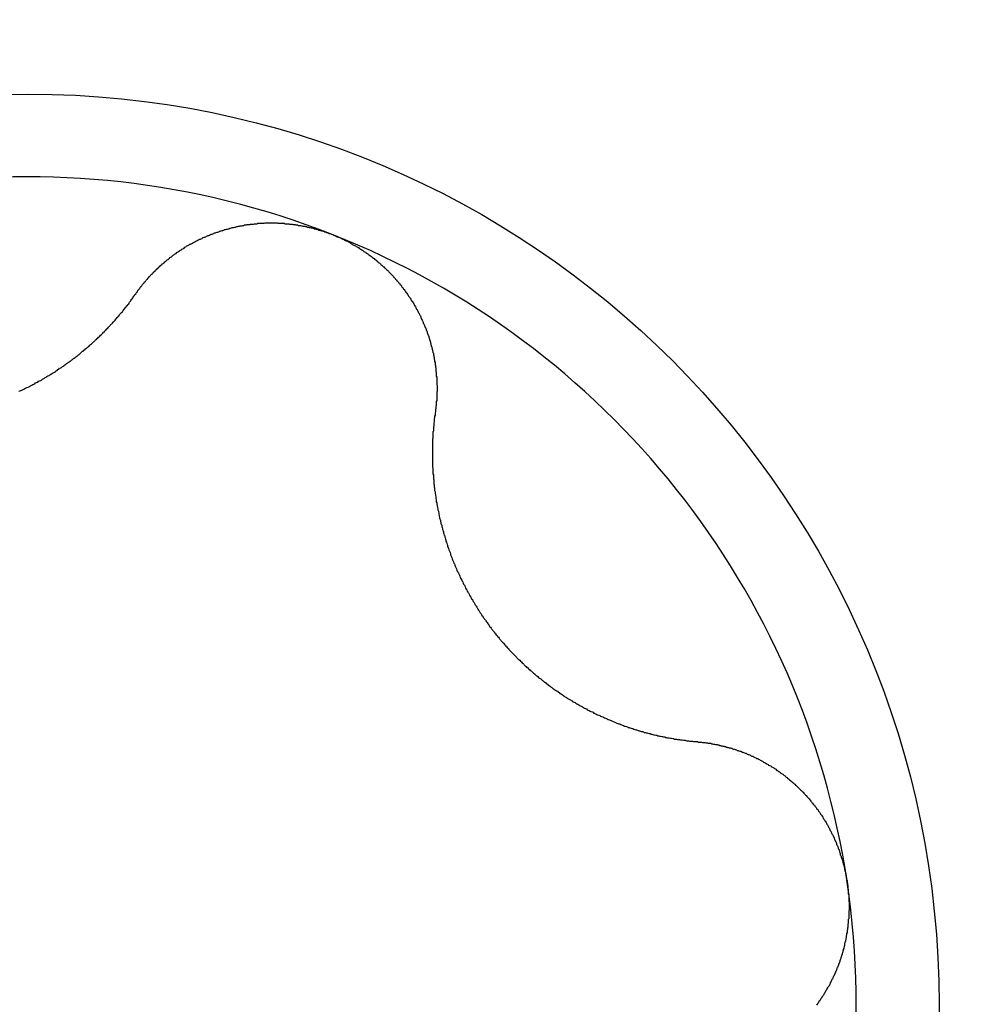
# Model space of a CAD drawing. Extents: x 1107 to 4046, y 937 to 3355.
# Tile 300 of 656: x 1458.19 to 1460.45, y 2055.21 to 2057.56. Entities that reach past the tile are written whole.
import ezdxf

# ---------------------------------------------------------------- set-up
doc = ezdxf.new("R2010")
doc.units = 0
doc.layers.add('KF_VIDA_L___C_RIGHT', color=7, linetype='CONTINUOUS')

# ---------------------------------------------------------------- blocks, each defined once
blk = doc.blocks.new('KF_VIDA_L___C_RIGHT')
at = {"layer": 'KF_VIDA_L___C_RIGHT'}
for points in [[(-128.244, 367.696, 0), (-128.243, 367.697, 0), (-128.242, 367.699, 0), (-128.241, 367.7, 0), (-128.24, 367.702, 0), (-128.239, 367.704, 0), (-128.238, 367.705, 0), (-128.236, 367.707, 0), (-128.235, 367.708, 0), (-128.234, 367.71, 0), (-128.233, 367.712, 0), (-128.231, 367.713, 0), (-128.23, 367.715, 0), (-128.229, 367.716, 0), (-128.228, 367.718, 0), (-128.227, 367.719, 0), (-128.225, 367.721, 0), (-128.224, 367.722, 0), (-128.223, 367.724, 0), (-128.221, 367.725, 0), (-128.22, 367.727, 0), (-128.219, 367.728, 0), (-128.218, 367.73, 0), (-128.216, 367.731, 0), (-128.215, 367.733, 0), (-128.214, 367.734, 0), (-128.212, 367.736, 0), (-128.211, 367.737, 0), (-128.21, 367.739, 0), (-128.208, 367.74, 0), (-128.207, 367.742, 0), (-128.205, 367.743, 0), (-128.204, 367.745, 0), (-128.203, 367.746, 0), (-128.201, 367.747, 0), (-128.2, 367.749, 0), (-128.198, 367.75, 0), (-128.197, 367.752, 0), (-128.196, 367.753, 0), (-128.194, 367.754, 0), (-128.193, 367.756, 0), (-128.191, 367.757, 0), (-128.19, 367.759, 0), (-128.188, 367.76, 0), (-128.187, 367.761, 0), (-128.185, 367.763, 0), (-128.184, 367.764, 0), (-128.182, 367.765, 0), (-128.181, 367.767, 0), (-128.179, 367.768, 0), (-128.178, 367.769, 0), (-128.176, 367.77, 0), (-128.175, 367.772, 0), (-128.173, 367.773, 0), (-128.172, 367.774, 0), (-128.17, 367.776, 0), (-128.169, 367.777, 0), (-128.167, 367.778, 0), (-128.166, 367.779, 0), (-128.164, 367.781, 0), (-128.163, 367.782, 0), (-128.161, 367.783, 0), (-128.159, 367.784, 0), (-128.158, 367.785, 0), (-128.156, 367.787, 0), (-128.155, 367.788, 0), (-128.153, 367.789, 0), (-128.152, 367.79, 0), (-128.15, 367.791, 0), (-128.148, 367.792, 0), (-128.147, 367.794, 0), (-128.145, 367.795, 0), (-128.143, 367.796, 0), (-128.142, 367.797, 0), (-128.14, 367.798, 0), (-128.139, 367.799, 0), (-128.137, 367.8, 0), (-128.135, 367.801, 0), (-128.134, 367.802, 0), (-128.132, 367.803, 0), (-128.13, 367.804, 0), (-128.129, 367.805, 0), (-128.127, 367.807, 0), (-128.125, 367.808, 0), (-128.124, 367.809, 0), (-128.122, 367.81, 0), (-128.12, 367.811, 0), (-128.118, 367.812, 0), (-128.117, 367.813, 0), (-128.115, 367.814, 0), (-128.113, 367.814, 0), (-128.112, 367.815, 0), (-128.11, 367.816, 0), (-128.108, 367.817, 0), (-128.106, 367.818, 0), (-128.105, 367.819, 0), (-128.103, 367.82, 0), (-128.101, 367.821, 0), (-128.099, 367.822, 0), (-128.097, 367.823, 0), (-128.096, 367.824, 0), (-128.094, 367.825, 0), (-128.092, 367.826, 0), (-128.09, 367.826, 0), (-128.088, 367.827, 0), (-128.086, 367.828, 0), (-128.085, 367.829, 0), (-128.083, 367.83, 0), (-128.081, 367.831, 0), (-128.079, 367.831, 0), (-128.077, 367.832, 0), (-128.075, 367.833, 0), (-128.073, 367.834, 0), (-128.071, 367.835, 0), (-128.07, 367.835, 0), (-128.068, 367.836, 0), (-128.066, 367.837, 0), (-128.064, 367.838, 0), (-128.062, 367.838, 0), (-128.06, 367.839, 0), (-128.058, 367.84, 0), (-128.056, 367.841, 0), (-128.054, 367.841, 0), (-128.052, 367.842, 0), (-128.05, 367.843, 0), (-128.048, 367.843, 0), (-128.046, 367.844, 0), (-128.044, 367.845, 0), (-128.042, 367.845, 0), (-128.04, 367.846, 0), (-128.038, 367.847, 0), (-128.036, 367.847, 0), (-128.034, 367.848, 0), (-128.032, 367.849, 0), (-128.03, 367.849, 0), (-128.028, 367.85, 0), (-128.026, 367.85, 0), (-128.024, 367.851, 0), (-128.022, 367.851, 0), (-128.02, 367.852, 0), (-128.018, 367.852, 0), (-128.016, 367.853, 0), (-128.014, 367.854, 0), (-128.012, 367.854, 0), (-128.01, 367.854, 0), (-128.008, 367.855, 0), (-128.006, 367.855, 0), (-128.003, 367.856, 0), (-128.001, 367.856, 0), (-127.999, 367.857, 0), (-127.997, 367.857, 0), (-127.995, 367.858, 0), (-127.993, 367.858, 0), (-127.991, 367.858, 0), (-127.989, 367.859, 0), (-127.987, 367.859, 0), (-127.985, 367.86, 0), (-127.982, 367.86, 0), (-127.98, 367.86, 0), (-127.978, 367.861, 0), (-127.976, 367.861, 0), (-127.974, 367.861, 0), (-127.972, 367.861, 0), (-127.97, 367.862, 0), (-127.968, 367.862, 0), (-127.965, 367.862, 0), (-127.963, 367.862, 0), (-127.961, 367.863, 0), (-127.959, 367.863, 0), (-127.957, 367.863, 0), (-127.955, 367.863, 0), (-127.953, 367.864, 0), (-127.951, 367.864, 0), (-127.948, 367.864, 0), (-127.946, 367.864, 0), (-127.944, 367.864, 0), (-127.942, 367.864, 0), (-127.94, 367.864, 0), (-127.938, 367.864, 0), (-127.935, 367.865, 0), (-127.933, 367.865, 0), (-127.931, 367.865, 0), (-127.929, 367.865, 0), (-127.927, 367.865, 0), (-127.925, 367.865, 0), (-127.922, 367.865, 0), (-127.92, 367.865, 0), (-127.918, 367.865, 0), (-127.916, 367.865, 0), (-127.914, 367.865, 0), (-127.912, 367.865, 0), (-127.91, 367.865, 0), (-127.907, 367.865, 0), (-127.905, 367.864, 0), (-127.903, 367.864, 0), (-127.901, 367.864, 0), (-127.899, 367.864, 0), (-127.897, 367.864, 0), (-127.894, 367.864, 0), (-127.892, 367.864, 0), (-127.89, 367.864, 0), (-127.888, 367.863, 0), (-127.886, 367.863, 0), (-127.884, 367.863, 0), (-127.881, 367.863, 0), (-127.879, 367.863, 0), (-127.877, 367.862, 0), (-127.875, 367.862, 0), (-127.873, 367.862, 0), (-127.871, 367.862, 0), (-127.869, 367.861, 0), (-127.866, 367.861, 0), (-127.864, 367.861, 0), (-127.862, 367.86, 0), (-127.86, 367.86, 0), (-127.858, 367.86, 0), (-127.856, 367.859, 0), (-127.854, 367.859, 0), (-127.851, 367.859, 0), (-127.849, 367.858, 0), (-127.847, 367.858, 0), (-127.845, 367.857, 0), (-127.843, 367.857, 0), (-127.841, 367.857, 0), (-127.839, 367.856, 0), (-127.837, 367.856, 0), (-127.835, 367.855, 0), (-127.832, 367.855, 0), (-127.83, 367.854, 0), (-127.828, 367.854, 0), (-127.826, 367.853, 0), (-127.824, 367.853, 0), (-127.822, 367.852, 0), (-127.82, 367.852, 0), (-127.818, 367.851, 0), (-127.816, 367.851, 0), (-127.814, 367.85, 0), (-127.812, 367.85, 0), (-127.81, 367.849, 0), (-127.808, 367.848, 0), (-127.806, 367.848, 0), (-127.803, 367.847, 0), (-127.801, 367.846, 0), (-127.799, 367.846, 0), (-127.797, 367.845, 0), (-127.795, 367.845, 0), (-127.793, 367.844, 0), (-127.791, 367.843, 0), (-127.789, 367.842, 0), (-127.787, 367.842, 0), (-127.785, 367.841, 0), (-127.783, 367.84, 0), (-127.781, 367.84, 0), (-127.779, 367.839, 0), (-127.777, 367.838, 0), (-127.775, 367.837, 0)], [(-127.775, 367.837, 0), (-127.773, 367.837, 0), (-127.772, 367.836, 0), (-127.77, 367.835, 0), (-127.768, 367.834, 0), (-127.766, 367.833, 0), (-127.764, 367.832, 0), (-127.762, 367.832, 0), (-127.76, 367.831, 0), (-127.758, 367.83, 0), (-127.756, 367.829, 0), (-127.754, 367.828, 0), (-127.752, 367.827, 0), (-127.75, 367.826, 0), (-127.748, 367.825, 0), (-127.746, 367.824, 0), (-127.744, 367.823, 0), (-127.743, 367.822, 0), (-127.741, 367.822, 0), (-127.739, 367.821, 0), (-127.737, 367.82, 0), (-127.735, 367.819, 0), (-127.733, 367.818, 0), (-127.731, 367.816, 0), (-127.729, 367.815, 0), (-127.727, 367.814, 0), (-127.726, 367.813, 0), (-127.724, 367.812, 0), (-127.722, 367.811, 0), (-127.72, 367.81, 0), (-127.718, 367.809, 0), (-127.716, 367.808, 0), (-127.714, 367.807, 0), (-127.713, 367.806, 0), (-127.711, 367.804, 0), (-127.709, 367.803, 0), (-127.707, 367.802, 0), (-127.705, 367.801, 0), (-127.704, 367.8, 0), (-127.702, 367.799, 0), (-127.7, 367.797, 0), (-127.698, 367.796, 0), (-127.696, 367.795, 0), (-127.695, 367.794, 0), (-127.693, 367.793, 0), (-127.691, 367.791, 0), (-127.689, 367.79, 0), (-127.688, 367.789, 0), (-127.686, 367.787, 0), (-127.684, 367.786, 0), (-127.682, 367.785, 0), (-127.681, 367.784, 0), (-127.679, 367.782, 0), (-127.677, 367.781, 0), (-127.675, 367.78, 0), (-127.674, 367.778, 0), (-127.672, 367.777, 0), (-127.67, 367.776, 0), (-127.669, 367.774, 0), (-127.667, 367.773, 0), (-127.665, 367.771, 0), (-127.664, 367.77, 0), (-127.662, 367.769, 0), (-127.66, 367.767, 0), (-127.659, 367.766, 0), (-127.657, 367.764, 0), (-127.656, 367.763, 0), (-127.654, 367.761, 0), (-127.652, 367.76, 0), (-127.651, 367.758, 0), (-127.649, 367.757, 0), (-127.648, 367.756, 0), (-127.646, 367.754, 0), (-127.645, 367.753, 0), (-127.643, 367.751, 0), (-127.641, 367.75, 0), (-127.64, 367.748, 0), (-127.638, 367.746, 0), (-127.637, 367.745, 0), (-127.635, 367.743, 0), (-127.634, 367.742, 0), (-127.632, 367.74, 0), (-127.631, 367.739, 0), (-127.629, 367.737, 0), (-127.628, 367.735, 0), (-127.627, 367.734, 0), (-127.625, 367.732, 0), (-127.624, 367.731, 0), (-127.622, 367.729, 0), (-127.621, 367.727, 0), (-127.62, 367.726, 0), (-127.618, 367.724, 0), (-127.617, 367.723, 0), (-127.615, 367.721, 0), (-127.614, 367.719, 0), (-127.613, 367.718, 0), (-127.611, 367.716, 0), (-127.61, 367.714, 0), (-127.609, 367.712, 0), (-127.607, 367.711, 0), (-127.606, 367.709, 0), (-127.605, 367.707, 0), (-127.604, 367.706, 0), (-127.602, 367.704, 0), (-127.601, 367.702, 0), (-127.6, 367.7, 0), (-127.599, 367.699, 0), (-127.597, 367.697, 0), (-127.596, 367.695, 0), (-127.595, 367.694, 0), (-127.594, 367.692, 0), (-127.593, 367.69, 0), (-127.591, 367.688, 0), (-127.59, 367.686, 0), (-127.589, 367.685, 0), (-127.588, 367.683, 0), (-127.587, 367.681, 0), (-127.586, 367.679, 0), (-127.585, 367.678, 0), (-127.583, 367.676, 0), (-127.582, 367.674, 0), (-127.581, 367.672, 0), (-127.58, 367.67, 0), (-127.579, 367.668, 0), (-127.578, 367.667, 0), (-127.577, 367.665, 0), (-127.576, 367.663, 0), (-127.575, 367.661, 0), (-127.574, 367.659, 0), (-127.573, 367.658, 0), (-127.572, 367.656, 0), (-127.571, 367.654, 0), (-127.57, 367.652, 0), (-127.569, 367.65, 0), (-127.568, 367.648, 0), (-127.567, 367.646, 0), (-127.566, 367.645, 0), (-127.565, 367.643, 0), (-127.564, 367.641, 0), (-127.564, 367.639, 0), (-127.563, 367.637, 0), (-127.562, 367.635, 0), (-127.561, 367.633, 0), (-127.56, 367.631, 0), (-127.559, 367.63, 0), (-127.558, 367.628, 0), (-127.558, 367.626, 0), (-127.557, 367.624, 0), (-127.556, 367.622, 0), (-127.555, 367.62, 0), (-127.554, 367.618, 0), (-127.554, 367.616, 0), (-127.553, 367.615, 0), (-127.552, 367.613, 0), (-127.551, 367.611, 0), (-127.551, 367.609, 0), (-127.55, 367.607, 0), (-127.549, 367.605, 0), (-127.549, 367.603, 0), (-127.548, 367.601, 0), (-127.547, 367.599, 0), (-127.547, 367.598, 0), (-127.546, 367.596, 0), (-127.545, 367.594, 0), (-127.545, 367.592, 0), (-127.544, 367.59, 0), (-127.543, 367.588, 0), (-127.543, 367.586, 0), (-127.542, 367.584, 0), (-127.542, 367.582, 0), (-127.541, 367.581, 0), (-127.541, 367.579, 0), (-127.54, 367.577, 0), (-127.54, 367.575, 0), (-127.539, 367.573, 0), (-127.539, 367.571, 0), (-127.538, 367.569, 0), (-127.538, 367.567, 0), (-127.537, 367.565, 0), (-127.537, 367.563, 0), (-127.536, 367.562, 0), (-127.536, 367.56, 0), (-127.535, 367.558, 0), (-127.535, 367.556, 0), (-127.534, 367.554, 0), (-127.534, 367.552, 0), (-127.534, 367.55, 0), (-127.533, 367.548, 0), (-127.533, 367.546, 0), (-127.532, 367.544, 0), (-127.532, 367.542, 0), (-127.532, 367.54, 0), (-127.531, 367.538, 0), (-127.531, 367.536, 0), (-127.531, 367.534, 0), (-127.53, 367.532, 0), (-127.53, 367.53, 0), (-127.53, 367.528, 0), (-127.53, 367.527, 0), (-127.529, 367.525, 0), (-127.529, 367.523, 0), (-127.529, 367.521, 0), (-127.528, 367.519, 0), (-127.528, 367.517, 0), (-127.528, 367.515, 0), (-127.528, 367.513, 0), (-127.528, 367.511, 0), (-127.527, 367.509, 0), (-127.527, 367.507, 0), (-127.527, 367.505, 0), (-127.527, 367.503, 0), (-127.527, 367.501, 0), (-127.527, 367.499, 0), (-127.526, 367.497, 0), (-127.526, 367.495, 0), (-127.526, 367.493, 0), (-127.526, 367.491, 0), (-127.526, 367.489, 0), (-127.526, 367.487, 0), (-127.526, 367.485, 0), (-127.526, 367.483, 0), (-127.526, 367.481, 0), (-127.526, 367.479, 0), (-127.525, 367.477, 0), (-127.525, 367.475, 0), (-127.525, 367.473, 0), (-127.525, 367.471, 0), (-127.525, 367.469, 0), (-127.525, 367.467, 0), (-127.525, 367.465, 0), (-127.525, 367.463, 0), (-127.526, 367.461, 0), (-127.526, 367.459, 0), (-127.526, 367.457, 0), (-127.526, 367.455, 0), (-127.526, 367.453, 0), (-127.526, 367.451, 0), (-127.526, 367.449, 0), (-127.526, 367.447, 0), (-127.526, 367.445, 0), (-127.526, 367.443, 0), (-127.526, 367.441, 0), (-127.527, 367.439, 0), (-127.527, 367.437, 0), (-127.527, 367.435, 0), (-127.527, 367.433, 0), (-127.527, 367.431, 0), (-127.527, 367.429, 0), (-127.528, 367.427, 0), (-127.528, 367.425, 0), (-127.528, 367.423, 0), (-127.528, 367.421, 0), (-127.529, 367.42, 0), (-127.529, 367.418, 0), (-127.529, 367.416, 0), (-127.529, 367.414, 0)], [(-128.523, 367.463, 0), (-128.52, 367.464, 0), (-128.518, 367.465, 0), (-128.516, 367.466, 0), (-128.513, 367.467, 0), (-128.511, 367.468, 0), (-128.509, 367.47, 0), (-128.506, 367.471, 0), (-128.504, 367.472, 0), (-128.501, 367.473, 0), (-128.499, 367.474, 0), (-128.497, 367.475, 0), (-128.494, 367.477, 0), (-128.492, 367.478, 0), (-128.49, 367.479, 0), (-128.487, 367.48, 0), (-128.485, 367.481, 0), (-128.483, 367.483, 0), (-128.481, 367.484, 0), (-128.478, 367.485, 0), (-128.476, 367.487, 0), (-128.474, 367.488, 0), (-128.471, 367.489, 0), (-128.469, 367.49, 0), (-128.467, 367.492, 0), (-128.465, 367.493, 0), (-128.462, 367.494, 0), (-128.46, 367.496, 0), (-128.458, 367.497, 0), (-128.456, 367.498, 0), (-128.454, 367.5, 0), (-128.451, 367.501, 0), (-128.449, 367.502, 0), (-128.447, 367.504, 0), (-128.445, 367.505, 0), (-128.443, 367.506, 0), (-128.44, 367.508, 0), (-128.438, 367.509, 0), (-128.436, 367.51, 0), (-128.434, 367.512, 0), (-128.432, 367.513, 0), (-128.43, 367.515, 0), (-128.428, 367.516, 0), (-128.426, 367.518, 0), (-128.423, 367.519, 0), (-128.421, 367.52, 0), (-128.419, 367.522, 0), (-128.417, 367.523, 0), (-128.415, 367.525, 0), (-128.413, 367.526, 0), (-128.411, 367.528, 0), (-128.409, 367.529, 0), (-128.407, 367.531, 0), (-128.405, 367.532, 0), (-128.403, 367.533, 0), (-128.401, 367.535, 0), (-128.399, 367.536, 0), (-128.397, 367.538, 0), (-128.395, 367.539, 0), (-128.393, 367.541, 0), (-128.391, 367.542, 0), (-128.389, 367.544, 0), (-128.387, 367.545, 0), (-128.385, 367.547, 0), (-128.383, 367.548, 0), (-128.381, 367.55, 0), (-128.379, 367.551, 0), (-128.377, 367.553, 0), (-128.376, 367.554, 0), (-128.374, 367.556, 0), (-128.372, 367.558, 0), (-128.37, 367.559, 0), (-128.368, 367.561, 0), (-128.366, 367.562, 0), (-128.364, 367.564, 0), (-128.363, 367.565, 0), (-128.361, 367.567, 0), (-128.359, 367.568, 0), (-128.357, 367.57, 0), (-128.355, 367.571, 0), (-128.354, 367.573, 0), (-128.352, 367.575, 0), (-128.35, 367.576, 0), (-128.348, 367.578, 0), (-128.347, 367.579, 0), (-128.345, 367.581, 0), (-128.343, 367.582, 0), (-128.341, 367.584, 0), (-128.34, 367.586, 0), (-128.338, 367.587, 0), (-128.336, 367.589, 0), (-128.335, 367.59, 0), (-128.333, 367.592, 0), (-128.331, 367.594, 0), (-128.33, 367.595, 0), (-128.328, 367.597, 0), (-128.326, 367.599, 0), (-128.324, 367.6, 0), (-128.323, 367.602, 0), (-128.321, 367.604, 0), (-128.319, 367.605, 0), (-128.318, 367.607, 0), (-128.316, 367.609, 0), (-128.315, 367.61, 0), (-128.313, 367.612, 0), (-128.311, 367.614, 0), (-128.31, 367.616, 0), (-128.308, 367.617, 0), (-128.306, 367.619, 0), (-128.305, 367.621, 0), (-128.303, 367.623, 0), (-128.301, 367.624, 0), (-128.3, 367.626, 0), (-128.298, 367.628, 0), (-128.297, 367.63, 0), (-128.295, 367.631, 0), (-128.293, 367.633, 0), (-128.292, 367.635, 0), (-128.29, 367.637, 0), (-128.289, 367.639, 0), (-128.287, 367.64, 0), (-128.286, 367.642, 0), (-128.284, 367.644, 0), (-128.283, 367.646, 0), (-128.281, 367.648, 0), (-128.279, 367.65, 0), (-128.278, 367.651, 0), (-128.276, 367.653, 0), (-128.275, 367.655, 0), (-128.273, 367.657, 0), (-128.272, 367.659, 0), (-128.27, 367.661, 0), (-128.269, 367.663, 0), (-128.267, 367.665, 0), (-128.266, 367.667, 0), (-128.264, 367.668, 0), (-128.263, 367.67, 0), (-128.261, 367.672, 0), (-128.26, 367.674, 0), (-128.259, 367.676, 0), (-128.257, 367.678, 0), (-128.256, 367.68, 0), (-128.254, 367.682, 0), (-128.253, 367.684, 0), (-128.251, 367.686, 0), (-128.25, 367.688, 0), (-128.249, 367.69, 0), (-128.247, 367.692, 0), (-128.246, 367.694, 0), (-128.244, 367.696, 0)], [(-127.529, 367.414, 0), (-127.53, 367.411, 0), (-127.53, 367.409, 0), (-127.53, 367.406, 0), (-127.531, 367.404, 0), (-127.531, 367.402, 0), (-127.531, 367.399, 0), (-127.532, 367.397, 0), (-127.532, 367.394, 0), (-127.532, 367.392, 0), (-127.532, 367.39, 0), (-127.533, 367.387, 0), (-127.533, 367.385, 0), (-127.533, 367.383, 0), (-127.533, 367.38, 0), (-127.534, 367.378, 0), (-127.534, 367.375, 0), (-127.534, 367.373, 0), (-127.534, 367.371, 0), (-127.534, 367.368, 0), (-127.535, 367.366, 0), (-127.535, 367.363, 0), (-127.535, 367.361, 0), (-127.535, 367.359, 0), (-127.535, 367.356, 0), (-127.535, 367.354, 0), (-127.535, 367.351, 0), (-127.536, 367.349, 0), (-127.536, 367.347, 0), (-127.536, 367.344, 0), (-127.536, 367.342, 0), (-127.536, 367.339, 0), (-127.536, 367.337, 0), (-127.536, 367.335, 0), (-127.536, 367.332, 0), (-127.536, 367.33, 0), (-127.536, 367.327, 0), (-127.536, 367.325, 0), (-127.536, 367.323, 0), (-127.536, 367.32, 0), (-127.536, 367.318, 0), (-127.536, 367.315, 0), (-127.536, 367.313, 0), (-127.536, 367.311, 0), (-127.536, 367.308, 0), (-127.536, 367.306, 0), (-127.536, 367.304, 0), (-127.536, 367.301, 0), (-127.536, 367.299, 0), (-127.536, 367.296, 0), (-127.536, 367.294, 0), (-127.536, 367.292, 0), (-127.536, 367.289, 0), (-127.536, 367.287, 0), (-127.536, 367.285, 0), (-127.536, 367.282, 0), (-127.535, 367.28, 0), (-127.535, 367.278, 0), (-127.535, 367.275, 0), (-127.535, 367.273, 0), (-127.535, 367.271, 0), (-127.535, 367.268, 0), (-127.535, 367.266, 0), (-127.534, 367.264, 0), (-127.534, 367.261, 0), (-127.534, 367.259, 0), (-127.534, 367.257, 0), (-127.534, 367.254, 0), (-127.533, 367.252, 0), (-127.533, 367.25, 0), (-127.533, 367.247, 0), (-127.533, 367.245, 0), (-127.533, 367.242, 0), (-127.532, 367.24, 0), (-127.532, 367.238, 0), (-127.532, 367.235, 0), (-127.531, 367.233, 0), (-127.531, 367.231, 0), (-127.531, 367.228, 0), (-127.531, 367.226, 0), (-127.53, 367.223, 0), (-127.53, 367.221, 0), (-127.53, 367.219, 0), (-127.529, 367.216, 0), (-127.529, 367.214, 0), (-127.528, 367.211, 0), (-127.528, 367.209, 0), (-127.528, 367.207, 0), (-127.527, 367.204, 0), (-127.527, 367.202, 0), (-127.527, 367.199, 0), (-127.526, 367.197, 0), (-127.526, 367.194, 0), (-127.525, 367.192, 0), (-127.525, 367.189, 0), (-127.524, 367.187, 0), (-127.524, 367.185, 0), (-127.523, 367.182, 0), (-127.523, 367.18, 0), (-127.522, 367.177, 0), (-127.522, 367.175, 0), (-127.521, 367.172, 0), (-127.521, 367.17, 0), (-127.52, 367.167, 0), (-127.52, 367.165, 0), (-127.519, 367.162, 0), (-127.519, 367.16, 0), (-127.518, 367.157, 0), (-127.517, 367.155, 0), (-127.517, 367.152, 0), (-127.516, 367.15, 0), (-127.516, 367.147, 0), (-127.515, 367.145, 0), (-127.514, 367.143, 0), (-127.514, 367.14, 0), (-127.513, 367.138, 0), (-127.512, 367.135, 0), (-127.512, 367.133, 0), (-127.511, 367.13, 0), (-127.51, 367.128, 0), (-127.51, 367.125, 0), (-127.509, 367.123, 0), (-127.508, 367.12, 0), (-127.507, 367.118, 0), (-127.507, 367.115, 0), (-127.506, 367.113, 0), (-127.505, 367.11, 0), (-127.504, 367.108, 0), (-127.504, 367.105, 0), (-127.503, 367.103, 0), (-127.502, 367.1, 0), (-127.501, 367.098, 0), (-127.5, 367.095, 0), (-127.5, 367.093, 0), (-127.499, 367.09, 0), (-127.498, 367.088, 0), (-127.497, 367.085, 0), (-127.496, 367.083, 0), (-127.495, 367.08, 0), (-127.494, 367.078, 0), (-127.493, 367.075, 0), (-127.493, 367.073, 0), (-127.492, 367.071, 0), (-127.491, 367.068, 0), (-127.49, 367.066, 0), (-127.489, 367.063, 0), (-127.488, 367.061, 0), (-127.487, 367.058, 0), (-127.486, 367.056, 0), (-127.485, 367.053, 0), (-127.484, 367.051, 0), (-127.483, 367.048, 0), (-127.482, 367.046, 0), (-127.481, 367.044, 0), (-127.48, 367.041, 0), (-127.479, 367.039, 0), (-127.478, 367.036, 0), (-127.477, 367.034, 0), (-127.475, 367.031, 0), (-127.474, 367.029, 0), (-127.473, 367.027, 0), (-127.472, 367.024, 0), (-127.471, 367.022, 0), (-127.47, 367.019, 0), (-127.469, 367.017, 0), (-127.468, 367.015, 0), (-127.466, 367.012, 0), (-127.465, 367.01, 0), (-127.464, 367.008, 0), (-127.463, 367.005, 0), (-127.462, 367.003, 0), (-127.46, 367, 0), (-127.459, 366.998, 0), (-127.458, 366.996, 0), (-127.457, 366.993, 0), (-127.456, 366.991, 0), (-127.454, 366.989, 0), (-127.453, 366.986, 0), (-127.452, 366.984, 0), (-127.45, 366.982, 0), (-127.449, 366.979, 0), (-127.448, 366.977, 0), (-127.447, 366.975, 0), (-127.445, 366.972, 0), (-127.444, 366.97, 0), (-127.443, 366.968, 0), (-127.441, 366.966, 0), (-127.44, 366.963, 0), (-127.439, 366.961, 0), (-127.437, 366.959, 0), (-127.436, 366.957, 0), (-127.435, 366.954, 0), (-127.433, 366.952, 0), (-127.432, 366.95, 0), (-127.43, 366.948, 0), (-127.429, 366.945, 0), (-127.428, 366.943, 0), (-127.426, 366.941, 0), (-127.425, 366.939, 0), (-127.423, 366.936, 0), (-127.422, 366.934, 0), (-127.42, 366.932, 0), (-127.419, 366.93, 0), (-127.418, 366.928, 0), (-127.416, 366.926, 0), (-127.415, 366.923, 0), (-127.413, 366.921, 0), (-127.412, 366.919, 0), (-127.41, 366.917, 0), (-127.409, 366.915, 0), (-127.407, 366.913, 0), (-127.406, 366.911, 0), (-127.404, 366.909, 0), (-127.403, 366.907, 0), (-127.401, 366.904, 0), (-127.4, 366.902, 0), (-127.398, 366.9, 0), (-127.396, 366.898, 0), (-127.395, 366.896, 0), (-127.393, 366.894, 0), (-127.392, 366.892, 0), (-127.39, 366.89, 0), (-127.389, 366.888, 0), (-127.387, 366.886, 0), (-127.386, 366.884, 0), (-127.384, 366.882, 0), (-127.382, 366.88, 0), (-127.381, 366.878, 0), (-127.379, 366.876, 0), (-127.377, 366.874, 0), (-127.376, 366.872, 0), (-127.374, 366.87, 0), (-127.373, 366.868, 0), (-127.371, 366.866, 0), (-127.369, 366.864, 0), (-127.367, 366.863, 0), (-127.366, 366.861, 0), (-127.364, 366.859, 0), (-127.362, 366.857, 0), (-127.361, 366.855, 0), (-127.359, 366.853, 0), (-127.357, 366.851, 0), (-127.355, 366.849, 0), (-127.354, 366.847, 0), (-127.352, 366.845, 0), (-127.35, 366.843, 0), (-127.348, 366.841, 0), (-127.346, 366.839, 0), (-127.345, 366.838, 0), (-127.343, 366.836, 0), (-127.341, 366.834, 0), (-127.339, 366.832, 0), (-127.337, 366.83, 0), (-127.335, 366.828, 0), (-127.334, 366.826, 0), (-127.332, 366.824, 0), (-127.33, 366.823, 0), (-127.328, 366.821, 0), (-127.326, 366.819, 0), (-127.324, 366.817, 0), (-127.322, 366.815, 0), (-127.32, 366.813, 0), (-127.318, 366.812, 0), (-127.317, 366.81, 0), (-127.315, 366.808, 0), (-127.313, 366.806, 0), (-127.311, 366.804, 0), (-127.309, 366.803, 0), (-127.307, 366.801, 0), (-127.305, 366.799, 0), (-127.303, 366.797, 0), (-127.301, 366.796, 0), (-127.299, 366.794, 0), (-127.297, 366.792, 0), (-127.295, 366.79, 0), (-127.293, 366.789, 0), (-127.291, 366.787, 0), (-127.289, 366.785, 0), (-127.287, 366.784, 0), (-127.285, 366.782, 0), (-127.283, 366.78, 0), (-127.281, 366.778, 0), (-127.278, 366.777, 0), (-127.276, 366.775, 0), (-127.274, 366.773, 0), (-127.272, 366.772, 0), (-127.27, 366.77, 0), (-127.268, 366.769, 0), (-127.266, 366.767, 0), (-127.264, 366.765, 0), (-127.262, 366.764, 0), (-127.26, 366.762, 0), (-127.258, 366.761, 0), (-127.255, 366.759, 0), (-127.253, 366.757, 0), (-127.251, 366.756, 0), (-127.249, 366.754, 0), (-127.247, 366.753, 0), (-127.245, 366.751, 0), (-127.243, 366.75, 0), (-127.24, 366.748, 0), (-127.238, 366.747, 0), (-127.236, 366.745, 0), (-127.234, 366.744, 0), (-127.232, 366.742, 0), (-127.229, 366.741, 0), (-127.227, 366.739, 0), (-127.225, 366.738, 0), (-127.223, 366.736, 0), (-127.221, 366.735, 0), (-127.218, 366.733, 0), (-127.216, 366.732, 0), (-127.214, 366.731, 0), (-127.212, 366.729, 0), (-127.21, 366.728, 0), (-127.207, 366.727, 0), (-127.205, 366.725, 0), (-127.203, 366.724, 0), (-127.201, 366.722, 0), (-127.198, 366.721, 0), (-127.196, 366.72, 0), (-127.194, 366.719, 0), (-127.192, 366.717, 0), (-127.189, 366.716, 0), (-127.187, 366.715, 0), (-127.185, 366.713, 0), (-127.183, 366.712, 0), (-127.18, 366.711, 0), (-127.178, 366.71, 0), (-127.176, 366.708, 0), (-127.174, 366.707, 0), (-127.171, 366.706, 0), (-127.169, 366.705, 0), (-127.167, 366.703, 0), (-127.165, 366.702, 0), (-127.162, 366.701, 0), (-127.16, 366.7, 0), (-127.158, 366.699, 0), (-127.155, 366.698, 0), (-127.153, 366.697, 0), (-127.151, 366.695, 0), (-127.149, 366.694, 0), (-127.146, 366.693, 0), (-127.144, 366.692, 0), (-127.142, 366.691, 0), (-127.139, 366.69, 0), (-127.137, 366.689, 0), (-127.135, 366.688, 0), (-127.133, 366.687, 0), (-127.13, 366.686, 0), (-127.128, 366.685, 0), (-127.126, 366.684, 0), (-127.123, 366.683, 0), (-127.121, 366.682, 0), (-127.119, 366.681, 0), (-127.117, 366.68, 0), (-127.114, 366.679, 0), (-127.112, 366.678, 0), (-127.11, 366.677, 0), (-127.107, 366.676, 0), (-127.105, 366.675, 0), (-127.103, 366.674, 0), (-127.101, 366.673, 0), (-127.098, 366.672, 0), (-127.096, 366.671, 0), (-127.094, 366.67, 0), (-127.092, 366.669, 0), (-127.089, 366.669, 0), (-127.087, 366.668, 0), (-127.085, 366.667, 0), (-127.083, 366.666, 0), (-127.08, 366.665, 0), (-127.078, 366.664, 0), (-127.076, 366.664, 0), (-127.073, 366.663, 0), (-127.071, 366.662, 0), (-127.069, 366.661, 0), (-127.067, 366.661, 0), (-127.065, 366.66, 0), (-127.062, 366.659, 0), (-127.06, 366.658, 0), (-127.058, 366.658, 0), (-127.056, 366.657, 0), (-127.053, 366.656, 0), (-127.051, 366.655, 0), (-127.049, 366.655, 0), (-127.047, 366.654, 0), (-127.044, 366.653, 0), (-127.042, 366.653, 0), (-127.04, 366.652, 0), (-127.038, 366.651, 0), (-127.035, 366.651, 0), (-127.033, 366.65, 0), (-127.031, 366.649, 0), (-127.029, 366.649, 0), (-127.026, 366.648, 0), (-127.024, 366.648, 0), (-127.022, 366.647, 0), (-127.019, 366.646, 0), (-127.017, 366.646, 0), (-127.015, 366.645, 0), (-127.013, 366.645, 0), (-127.01, 366.644, 0), (-127.008, 366.643, 0), (-127.006, 366.643, 0), (-127.003, 366.642, 0), (-127.001, 366.642, 0), (-126.999, 366.641, 0), (-126.996, 366.641, 0), (-126.994, 366.64, 0), (-126.992, 366.64, 0), (-126.989, 366.639, 0), (-126.987, 366.639, 0), (-126.985, 366.638, 0), (-126.982, 366.638, 0), (-126.98, 366.637, 0), (-126.978, 366.637, 0), (-126.975, 366.636, 0), (-126.973, 366.636, 0), (-126.971, 366.636, 0), (-126.968, 366.635, 0), (-126.966, 366.635, 0), (-126.963, 366.634, 0), (-126.961, 366.634, 0), (-126.959, 366.633, 0), (-126.956, 366.633, 0), (-126.954, 366.633, 0), (-126.952, 366.632, 0), (-126.949, 366.632, 0), (-126.947, 366.632, 0), (-126.944, 366.631, 0), (-126.942, 366.631, 0), (-126.94, 366.631, 0), (-126.937, 366.63, 0), (-126.935, 366.63, 0), (-126.933, 366.63, 0), (-126.93, 366.629, 0), (-126.928, 366.629, 0), (-126.925, 366.629, 0), (-126.923, 366.628, 0), (-126.921, 366.628, 0), (-126.918, 366.628, 0), (-126.916, 366.628, 0), (-126.913, 366.627, 0), (-126.911, 366.627, 0), (-126.909, 366.627, 0), (-126.906, 366.627, 0), (-126.904, 366.627, 0)], [(-126.904, 366.627, 0), (-126.902, 366.626, 0), (-126.9, 366.626, 0), (-126.898, 366.626, 0), (-126.896, 366.626, 0), (-126.894, 366.626, 0), (-126.892, 366.625, 0), (-126.89, 366.625, 0), (-126.888, 366.625, 0), (-126.886, 366.625, 0), (-126.884, 366.624, 0), (-126.882, 366.624, 0), (-126.88, 366.624, 0), (-126.878, 366.623, 0), (-126.876, 366.623, 0), (-126.874, 366.623, 0), (-126.872, 366.623, 0), (-126.87, 366.622, 0), (-126.868, 366.622, 0), (-126.866, 366.621, 0), (-126.864, 366.621, 0), (-126.863, 366.621, 0), (-126.861, 366.62, 0), (-126.859, 366.62, 0), (-126.857, 366.62, 0), (-126.855, 366.619, 0), (-126.853, 366.619, 0), (-126.851, 366.618, 0), (-126.849, 366.618, 0), (-126.847, 366.617, 0), (-126.845, 366.617, 0), (-126.843, 366.616, 0), (-126.841, 366.616, 0), (-126.839, 366.615, 0), (-126.837, 366.615, 0), (-126.835, 366.614, 0), (-126.833, 366.614, 0), (-126.832, 366.613, 0), (-126.83, 366.613, 0), (-126.828, 366.612, 0), (-126.826, 366.612, 0), (-126.824, 366.611, 0), (-126.822, 366.611, 0), (-126.82, 366.61, 0), (-126.818, 366.609, 0), (-126.816, 366.609, 0), (-126.814, 366.608, 0), (-126.813, 366.608, 0), (-126.811, 366.607, 0), (-126.809, 366.606, 0), (-126.807, 366.606, 0), (-126.805, 366.605, 0), (-126.803, 366.604, 0), (-126.801, 366.604, 0), (-126.799, 366.603, 0), (-126.798, 366.602, 0), (-126.796, 366.602, 0), (-126.794, 366.601, 0), (-126.792, 366.6, 0), (-126.79, 366.599, 0), (-126.788, 366.599, 0), (-126.786, 366.598, 0), (-126.785, 366.597, 0), (-126.783, 366.596, 0), (-126.781, 366.596, 0), (-126.779, 366.595, 0), (-126.777, 366.594, 0), (-126.776, 366.593, 0), (-126.774, 366.592, 0), (-126.772, 366.592, 0), (-126.77, 366.591, 0), (-126.768, 366.59, 0), (-126.767, 366.589, 0), (-126.765, 366.588, 0), (-126.763, 366.587, 0), (-126.761, 366.587, 0), (-126.759, 366.586, 0), (-126.758, 366.585, 0), (-126.756, 366.584, 0), (-126.754, 366.583, 0), (-126.752, 366.582, 0), (-126.751, 366.581, 0), (-126.749, 366.58, 0), (-126.747, 366.579, 0), (-126.746, 366.578, 0), (-126.744, 366.577, 0), (-126.742, 366.576, 0), (-126.74, 366.575, 0), (-126.739, 366.574, 0), (-126.737, 366.573, 0), (-126.735, 366.572, 0), (-126.734, 366.571, 0), (-126.732, 366.57, 0), (-126.73, 366.569, 0), (-126.728, 366.568, 0), (-126.727, 366.567, 0), (-126.725, 366.566, 0), (-126.723, 366.565, 0), (-126.722, 366.564, 0), (-126.72, 366.563, 0), (-126.718, 366.562, 0), (-126.717, 366.561, 0), (-126.715, 366.559, 0), (-126.713, 366.558, 0), (-126.712, 366.557, 0), (-126.71, 366.556, 0), (-126.708, 366.555, 0), (-126.707, 366.554, 0), (-126.705, 366.552, 0), (-126.703, 366.551, 0), (-126.702, 366.55, 0), (-126.7, 366.549, 0), (-126.698, 366.547, 0), (-126.697, 366.546, 0), (-126.695, 366.545, 0), (-126.694, 366.544, 0), (-126.692, 366.542, 0), (-126.69, 366.541, 0), (-126.689, 366.54, 0), (-126.687, 366.538, 0), (-126.686, 366.537, 0), (-126.684, 366.536, 0), (-126.682, 366.534, 0), (-126.681, 366.533, 0), (-126.679, 366.532, 0), (-126.678, 366.53, 0), (-126.676, 366.529, 0), (-126.674, 366.528, 0), (-126.673, 366.526, 0), (-126.671, 366.525, 0), (-126.67, 366.523, 0), (-126.668, 366.522, 0), (-126.667, 366.521, 0), (-126.665, 366.519, 0), (-126.664, 366.518, 0), (-126.662, 366.516, 0), (-126.661, 366.515, 0), (-126.659, 366.513, 0), (-126.658, 366.512, 0), (-126.656, 366.51, 0), (-126.655, 366.509, 0), (-126.653, 366.507, 0), (-126.652, 366.506, 0), (-126.65, 366.504, 0), (-126.649, 366.503, 0), (-126.647, 366.501, 0), (-126.646, 366.499, 0), (-126.644, 366.498, 0), (-126.643, 366.496, 0), (-126.642, 366.495, 0), (-126.64, 366.493, 0), (-126.639, 366.492, 0), (-126.637, 366.49, 0), (-126.636, 366.488, 0), (-126.635, 366.487, 0), (-126.633, 366.485, 0), (-126.632, 366.483, 0), (-126.631, 366.482, 0), (-126.629, 366.48, 0), (-126.628, 366.478, 0), (-126.627, 366.477, 0), (-126.625, 366.475, 0), (-126.624, 366.473, 0), (-126.623, 366.472, 0), (-126.621, 366.47, 0), (-126.62, 366.468, 0), (-126.619, 366.466, 0), (-126.617, 366.465, 0), (-126.616, 366.463, 0), (-126.615, 366.461, 0), (-126.614, 366.46, 0), (-126.612, 366.458, 0), (-126.611, 366.456, 0), (-126.61, 366.454, 0), (-126.609, 366.452, 0), (-126.608, 366.451, 0), (-126.606, 366.449, 0), (-126.605, 366.447, 0), (-126.604, 366.445, 0), (-126.603, 366.443, 0), (-126.602, 366.442, 0), (-126.601, 366.44, 0), (-126.6, 366.438, 0), (-126.598, 366.436, 0), (-126.597, 366.434, 0), (-126.596, 366.432, 0), (-126.595, 366.43, 0), (-126.594, 366.428, 0), (-126.593, 366.427, 0), (-126.592, 366.425, 0), (-126.591, 366.423, 0), (-126.59, 366.421, 0), (-126.589, 366.419, 0), (-126.588, 366.417, 0), (-126.587, 366.415, 0), (-126.586, 366.413, 0), (-126.585, 366.411, 0), (-126.584, 366.409, 0), (-126.583, 366.407, 0), (-126.582, 366.405, 0), (-126.581, 366.404, 0), (-126.58, 366.402, 0), (-126.579, 366.4, 0), (-126.578, 366.398, 0), (-126.578, 366.396, 0), (-126.577, 366.394, 0), (-126.576, 366.392, 0), (-126.575, 366.39, 0), (-126.574, 366.388, 0), (-126.573, 366.386, 0), (-126.572, 366.384, 0), (-126.572, 366.382, 0), (-126.571, 366.38, 0), (-126.57, 366.378, 0), (-126.569, 366.376, 0), (-126.568, 366.374, 0), (-126.568, 366.372, 0), (-126.567, 366.37, 0), (-126.566, 366.368, 0), (-126.565, 366.366, 0), (-126.565, 366.364, 0), (-126.564, 366.362, 0), (-126.563, 366.36, 0), (-126.563, 366.357, 0), (-126.562, 366.355, 0), (-126.561, 366.353, 0), (-126.561, 366.351, 0), (-126.56, 366.349, 0), (-126.559, 366.347, 0), (-126.559, 366.345, 0), (-126.558, 366.343, 0), (-126.557, 366.341, 0), (-126.557, 366.339, 0), (-126.556, 366.337, 0), (-126.556, 366.335, 0), (-126.555, 366.333, 0), (-126.555, 366.331, 0), (-126.554, 366.329, 0), (-126.554, 366.327, 0), (-126.553, 366.324, 0), (-126.553, 366.322, 0), (-126.552, 366.32, 0), (-126.552, 366.318, 0), (-126.551, 366.316, 0), (-126.551, 366.314, 0), (-126.55, 366.312, 0), (-126.55, 366.31, 0), (-126.549, 366.308, 0), (-126.549, 366.306, 0), (-126.549, 366.304, 0), (-126.548, 366.302, 0), (-126.548, 366.3, 0), (-126.548, 366.297, 0), (-126.547, 366.295, 0), (-126.547, 366.293, 0), (-126.547, 366.291, 0)], [(-126.547, 366.291, 0), (-126.546, 366.289, 0), (-126.546, 366.287, 0), (-126.546, 366.285, 0), (-126.545, 366.283, 0), (-126.545, 366.281, 0), (-126.545, 366.279, 0), (-126.545, 366.276, 0), (-126.544, 366.274, 0), (-126.544, 366.272, 0), (-126.544, 366.27, 0), (-126.544, 366.268, 0), (-126.544, 366.266, 0), (-126.544, 366.264, 0), (-126.543, 366.262, 0), (-126.543, 366.26, 0), (-126.543, 366.257, 0), (-126.543, 366.255, 0), (-126.543, 366.253, 0), (-126.543, 366.251, 0), (-126.543, 366.249, 0), (-126.543, 366.247, 0), (-126.543, 366.245, 0), (-126.542, 366.242, 0), (-126.542, 366.24, 0), (-126.542, 366.238, 0), (-126.542, 366.236, 0), (-126.542, 366.234, 0), (-126.542, 366.232, 0), (-126.542, 366.23, 0), (-126.542, 366.227, 0), (-126.542, 366.225, 0), (-126.543, 366.223, 0), (-126.543, 366.221, 0), (-126.543, 366.219, 0), (-126.543, 366.217, 0), (-126.543, 366.214, 0), (-126.543, 366.212, 0), (-126.543, 366.21, 0), (-126.543, 366.208, 0), (-126.543, 366.206, 0), (-126.543, 366.204, 0), (-126.544, 366.202, 0), (-126.544, 366.199, 0), (-126.544, 366.197, 0), (-126.544, 366.195, 0), (-126.544, 366.193, 0), (-126.545, 366.191, 0), (-126.545, 366.189, 0), (-126.545, 366.186, 0), (-126.545, 366.184, 0), (-126.546, 366.182, 0), (-126.546, 366.18, 0), (-126.546, 366.178, 0), (-126.547, 366.176, 0), (-126.547, 366.174, 0), (-126.547, 366.171, 0), (-126.548, 366.169, 0), (-126.548, 366.167, 0), (-126.548, 366.165, 0), (-126.549, 366.163, 0), (-126.549, 366.161, 0), (-126.549, 366.159, 0), (-126.55, 366.157, 0), (-126.55, 366.154, 0), (-126.551, 366.152, 0), (-126.551, 366.15, 0), (-126.552, 366.148, 0), (-126.552, 366.146, 0), (-126.553, 366.144, 0), (-126.553, 366.142, 0), (-126.553, 366.14, 0), (-126.554, 366.138, 0), (-126.555, 366.135, 0), (-126.555, 366.133, 0), (-126.556, 366.131, 0), (-126.556, 366.129, 0), (-126.557, 366.127, 0), (-126.557, 366.125, 0), (-126.558, 366.123, 0), (-126.559, 366.121, 0), (-126.559, 366.119, 0), (-126.56, 366.117, 0), (-126.56, 366.115, 0), (-126.561, 366.113, 0), (-126.562, 366.111, 0), (-126.562, 366.109, 0), (-126.563, 366.106, 0), (-126.564, 366.104, 0), (-126.564, 366.102, 0), (-126.565, 366.1, 0), (-126.566, 366.098, 0), (-126.567, 366.096, 0), (-126.567, 366.094, 0), (-126.568, 366.092, 0), (-126.569, 366.09, 0), (-126.57, 366.088, 0), (-126.571, 366.086, 0), (-126.571, 366.084, 0), (-126.572, 366.082, 0), (-126.573, 366.08, 0), (-126.574, 366.078, 0), (-126.575, 366.076, 0), (-126.575, 366.075, 0), (-126.576, 366.073, 0), (-126.577, 366.071, 0), (-126.578, 366.069, 0), (-126.579, 366.067, 0), (-126.58, 366.065, 0), (-126.581, 366.063, 0), (-126.582, 366.061, 0), (-126.583, 366.059, 0), (-126.584, 366.057, 0), (-126.585, 366.055, 0), (-126.586, 366.053, 0), (-126.587, 366.052, 0), (-126.587, 366.05, 0), (-126.588, 366.048, 0), (-126.589, 366.046, 0), (-126.59, 366.044, 0), (-126.592, 366.042, 0), (-126.593, 366.04, 0), (-126.594, 366.039, 0), (-126.595, 366.037, 0), (-126.596, 366.035, 0), (-126.597, 366.033, 0), (-126.598, 366.031, 0), (-126.599, 366.029, 0), (-126.6, 366.028, 0), (-126.601, 366.026, 0), (-126.602, 366.024, 0), (-126.603, 366.022, 0), (-126.604, 366.021, 0), (-126.605, 366.019, 0), (-126.607, 366.017, 0), (-126.608, 366.015, 0), (-126.609, 366.014, 0), (-126.61, 366.012, 0), (-126.611, 366.01, 0), (-126.612, 366.008, 0), (-126.614, 366.007, 0), (-126.615, 366.005, 0), (-126.616, 366.003, 0), (-126.617, 366.002, 0), (-126.618, 366, 0), (-126.62, 365.998, 0)]]:
    blk.add_polyline3d(points, dxfattribs=at)
for radius in [4.7, 3.6, 2.1725]:
    blk.add_circle((-128.5, 366), radius, dxfattribs=at)
for start, end in [(68.4776, 128.4776), (8.4776, 68.4776), (308.4776, 8.4776)]:
    blk.add_arc((-128.5, 366), 1.975, start, end, dxfattribs=at)

msp = doc.modelspace()

# ---------------------------------------------------------------- block references
at = {"layer": 'KF_VIDA_L___C_RIGHT'}
msp.add_blockref('KF_VIDA_L___C_RIGHT', (1586.7097, 1689.2132), dxfattribs=at)

doc.saveas('drawing.dxf')
